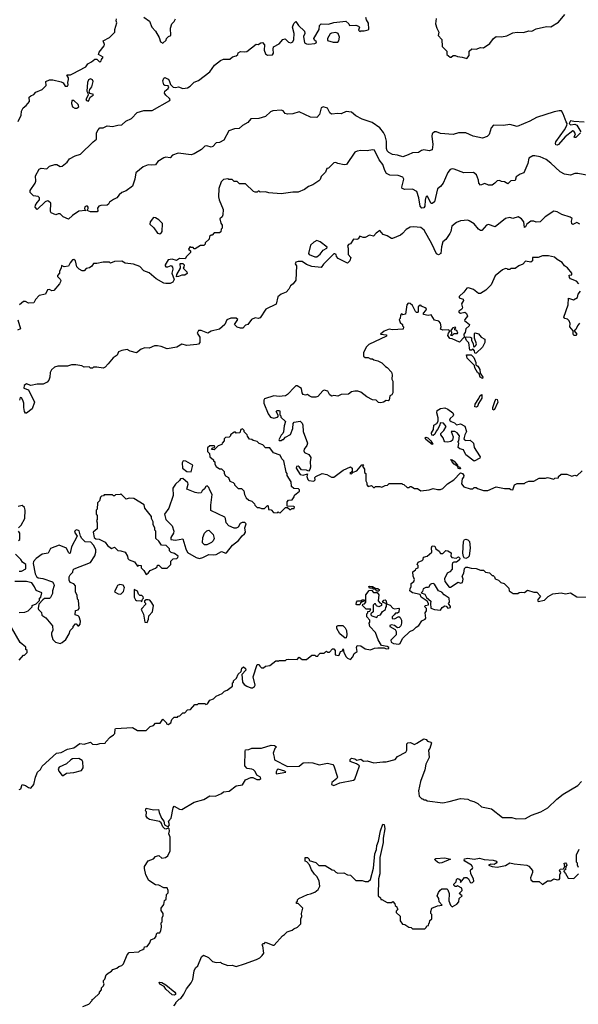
# Model space of a CAD drawing. Extents: x 1861455 to 2058065, y 200073 to 437907.
# Tile 414 of 574: x 2030950 to 2036278, y 311348 to 320746. Entities that reach past the tile are written whole.
import ezdxf

# ---------------------------------------------------------------- set-up
doc = ezdxf.new("R2010")
doc.units = 0

msp = doc.modelspace()

# ---------------------------------------------------------------- linework, layer by layer
at = {"layer": '0CON05XD'}
for points in [[(2030935, 319772.5), (2030962.5, 319835), (2030968.3, 319871.7), (2030982.5, 319905), (2031013, 319927), (2031042.5, 319965), (2031040, 320005), (2031055, 320020), (2031085, 320032.5), (2031102.5, 320055), (2031165, 320080), (2031201.7, 320118.3), (2031200, 320155), (2031235, 320172.5), (2031265, 320172.5), (2031345, 320152.5), (2031363, 320143), (2031385, 320110), (2031405, 320112.5), (2031412.5, 320125), (2031410, 320145), (2031416.7, 320175), (2031415, 320190), (2031400, 320215), (2031405, 320220), (2031435, 320220), (2031455, 320228), (2031580, 320295), (2031600, 320325), (2031635, 320342.5), (2031665, 320370), (2031685, 320370), (2031715, 320340), (2031728.3, 320351.7), (2031730, 320365), (2031747, 320387), (2031700, 320415), (2031707.5, 320435), (2031754.4, 320495), (2031757.3, 320507.3), (2031747.5, 320545), (2031807.5, 320575), (2031857.5, 320625), (2031857, 320653), (2031877.5, 320715), (2031870, 320735), (2031872.5, 320755)], [(2031845, 319028), (2031807.5, 319005), (2031796.4, 318983.6), (2031783.9, 318976.1), (2031725, 318973.6), (2031703.8, 318965), (2031692.9, 318947.1), (2031695, 318920), (2031687.3, 318912.7), (2031625, 318912), (2031593, 318923), (2031604.4, 318945), (2031603.3, 318955), (2031595.4, 318965.4), (2031583.8, 318966.2), (2031571.7, 318958.3), (2031567.1, 318945), (2031570.7, 318930.7), (2031580, 318925), (2031515, 318918.8), (2031452.5, 318877.5), (2031415, 318843.3), (2031365, 318864), (2031335, 318891.4), (2031317.5, 318892.5), (2031293.8, 318883.8), (2031250.7, 318900.7), (2031243.3, 318915), (2031246, 318995), (2031225, 319013.3), (2031213.9, 319016.1), (2031193.9, 319006.1), (2031115, 318932.5), (2031097.5, 318955), (2031100, 318975), (2031115, 319000), (2031140, 319025), (2031140, 319045), (2031125, 319057.5), (2031080, 319065), (2031050, 319095), (2031050, 319115), (2031097.5, 319185), (2031102.5, 319205), (2031100, 319255), (2031135, 319317.5), (2031155, 319327.5), (2031208, 319322), (2031235, 319347.5), (2031285, 319363.3), (2031305, 319363.3), (2031335, 319343.3), (2031355, 319347.5), (2031402.5, 319385), (2031423.9, 319416.1), (2031480, 319445), (2031528.3, 319461.7), (2031650.7, 319579.3), (2031682.5, 319605), (2031683.3, 319665), (2031697.5, 319695), (2031715, 319712.5), (2031745, 319713.3), (2031785, 319731.2), (2031835, 319726.2), (2031885, 319740), (2031925, 319743.3), (2031961.7, 319778.3), (2032015, 319803.3), (2032068.8, 319861.2), (2032135, 319878.1), (2032215, 319880), (2032380.8, 319975), (2032385.6, 319985), (2032379.2, 319995), (2032344.6, 320024.6), (2032332, 320045), (2032335.8, 320065), (2032365, 320090), (2032372, 320105), (2032365.8, 320115.8), (2032335, 320116.2), (2032323.3, 320125), (2032316.4, 320163.6), (2032325, 320187.5), (2032335, 320192.5), (2032365, 320178.8), (2032376, 320165), (2032388.6, 320128.6), (2032415, 320102.9), (2032435, 320099.4), (2032465.8, 320105.8), (2032505, 320090), (2032550, 320095), (2032575, 320110), (2032615, 320150), (2032655, 320166.7), (2032763, 320247), (2032807, 320313), (2032863.9, 320356.1), (2032895, 320367.5), (2032955, 320367.5), (2032979.3, 320390.7), (2033015, 320400), (2033030, 320415), (2033035, 320430), (2033055, 320442.5), (2033095, 320437.5), (2033115, 320442.5), (2033205, 320512.5), (2033225, 320507.5), (2033250, 320525), (2033265, 320526.7), (2033286.4, 320506.4), (2033282.5, 320455), (2033295, 320420), (2033315, 320407.1), (2033359.7, 320410.3), (2033372, 320425), (2033366.7, 320465), (2033370, 320485), (2033426.1, 320513.9), (2033460, 320555), (2033481.7, 320561.7), (2033515, 320531.2), (2033535, 320526.2), (2033555.8, 320534.2), (2033564.2, 320555), (2033568, 320615), (2033552.5, 320675), (2033565, 320710), (2033585, 320727.5), (2033610.4, 320690.5), (2033667, 320637), (2033670, 320615), (2033656.7, 320585), (2033666.1, 320526.1), (2033684.5, 320514.4), (2033705, 320510.8), (2033765, 320517.5), (2033776.7, 320525), (2033780, 320535), (2033760.7, 320550.7), (2033756.7, 320565), (2033805, 320652.5), (2033808.3, 320691.7), (2033825, 320707.5), (2033895, 320702.5), (2033945, 320720), (2034061.7, 320731.7), (2034090, 320705), (2034095, 320690), (2034155, 320692.5), (2034180, 320685), (2034190, 320675), (2034180, 320645), (2034195, 320632.5), (2034205, 320640), (2034235, 320640), (2034275, 320650), (2034280, 320655), (2034277, 320713), (2034257.5, 320745), (2034252.5, 320765)], [(2032135, 320770), (2032187.5, 320732.5), (2032210, 320675), (2032246.7, 320635), (2032280, 320575), (2032292.5, 320535), (2032315, 320520), (2032348.3, 320551.7), (2032350, 320565), (2032370, 320585), (2032390, 320595), (2032387.5, 320665), (2032400, 320705), (2032423, 320727), (2032437, 320753)], [(2034922.6, 320757.4), (2034916, 320705), (2034928, 320665), (2034946.7, 320625), (2034942.5, 320595), (2034976.4, 320556.4), (2034978.3, 320488.3), (2035023.3, 320445), (2035024.1, 320414.1), (2035055, 320387.5), (2035065, 320387.5), (2035085, 320402.5), (2035105, 320402.5), (2035125, 320393.3), (2035169.3, 320389.3), (2035215, 320376.7), (2035237.5, 320405), (2035237.5, 320445), (2035261.7, 320468.3), (2035305, 320463.8), (2035345, 320480), (2035375, 320477.5), (2035435, 320518.8), (2035470, 320565), (2035495, 320583.8), (2035545, 320580.8), (2035595, 320590), (2035655, 320621.2), (2035695, 320628), (2035755, 320624.3), (2035805, 320640.6), (2035835, 320636), (2035875, 320659.2), (2035975, 320679.2), (2036015, 320676.7), (2036089.3, 320720.7), (2036150, 320795)], [(2033940.2, 320530.2), (2033985, 320532.7), (2033994.5, 320545), (2033998.8, 320578.8), (2033987.5, 320615), (2033964, 320624), (2033925, 320617.5), (2033910.9, 320609.1), (2033887.1, 320565), (2033886.2, 320546.2), (2033940.2, 320530.2)], [(2031605, 319969.4), (2031622.8, 320007.2), (2031651.2, 320025), (2031652.5, 320032.5), (2031622.1, 320042.1), (2031613.3, 320053.3), (2031620.3, 320079.7), (2031636.7, 320105), (2031650, 320155), (2031645, 320172.5), (2031625, 320180), (2031605, 320172.5), (2031596.2, 320145), (2031590, 320065), (2031601.2, 320045), (2031601.9, 320025), (2031581.4, 319985), (2031586, 319975), (2031605, 319969.4)], [(2031475, 319901.5), (2031495, 319902.1), (2031513.1, 319915), (2031507.8, 319935), (2031465, 319974.5), (2031446.8, 319973.2), (2031442.5, 319945), (2031453.8, 319913.8), (2031475, 319901.5)], [(2036297.5, 319665), (2036255, 319622.5), (2036245, 319620), (2036240, 319625), (2036250, 319655), (2036235, 319682.5), (2036225, 319683.8), (2036153.8, 319626.2), (2036089.1, 319555), (2036075, 319548.8), (2036065, 319552.2), (2036059.1, 319565), (2036065, 319580.8), (2036146.8, 319693.2), (2036170, 319735), (2036173.3, 319755), (2036161.4, 319771.4), (2036135, 319847.5), (2036117.5, 319875), (2036097, 319877), (2036046.4, 319866.4), (2035877.7, 319812.3), (2035815, 319776.7), (2035695, 319726.7), (2035626.4, 319746.4), (2035565, 319734.3), (2035470.4, 319739.6), (2035447.5, 319715), (2035429.3, 319650.7), (2035408.3, 319631.7), (2035363.6, 319616.4), (2035275, 319634.4), (2035205, 319665.6), (2035135, 319666.9), (2035085, 319650), (2034965, 319658.8), (2034925, 319674), (2034905, 319674), (2034885, 319656.2), (2034880.6, 319635), (2034890, 319555), (2034885, 319502.5), (2034855, 319493.3), (2034805, 319502.5), (2034783.9, 319496.1), (2034755, 319476.7), (2034695, 319474.2), (2034656.2, 319455), (2034605, 319436), (2034555, 319453.3), (2034505, 319458.8), (2034469.6, 319479.5), (2034455, 319492.5), (2034447.5, 319515), (2034447.8, 319585), (2034436.1, 319636.1), (2034419.6, 319669.6), (2034385, 319712), (2034311.2, 319765), (2034215, 319797.8), (2034155, 319828.5), (2034115, 319862.2), (2034065, 319868.9), (2034015, 319847.5), (2033985, 319850), (2033925, 319842.5), (2033907, 319857), (2033885, 319902.5), (2033845, 319913.3), (2033826.4, 319903.6), (2033810.7, 319839.3), (2033785, 319813.3), (2033725, 319813.8), (2033615, 319865.6), (2033555, 319846.7), (2033505, 319842.5), (2033481.2, 319851.2), (2033464.5, 319875), (2033445, 319882), (2033363.6, 319876.4), (2033342, 319865), (2033295, 319822.9), (2033232, 319802), (2033155, 319798.9), (2033124.6, 319765.4), (2033074.1, 319735.9), (2033042.2, 319707.8), (2032997.6, 319702.4), (2032944.4, 319685.6), (2032898, 319595), (2032855, 319572.9), (2032825, 319570.8), (2032793.3, 319535), (2032775, 319530), (2032735, 319541.1), (2032715, 319537.7), (2032685, 319506), (2032615, 319465.8), (2032585, 319456), (2032462.9, 319472.9), (2032408.3, 319451.7), (2032385, 319428.6), (2032345, 319434.2), (2032325, 319428), (2032268.3, 319391.7), (2032245, 319360), (2032205, 319356), (2032175, 319361.1), (2032128.6, 319341.4), (2032057.8, 319285), (2032046.7, 319225), (2032025, 319156.2), (2031965, 319112.9), (2031925, 319097.8), (2031897.8, 319075), (2031876.2, 319045), (2031845, 319028)], [(2036335, 319769.1), (2036235, 319772.5), (2036205, 319780), (2036190, 319755), (2036205, 319742.5), (2036245, 319747.5), (2036265, 319737.5), (2036302.5, 319675)], [(2036375, 319257.5), (2036275, 319278.8), (2036245, 319276.2), (2036205, 319261.2), (2036145, 319272), (2036104.2, 319294.2), (2036017, 319377), (2035971.2, 319411.2), (2035915, 319436.2), (2035863, 319447), (2035843, 319447), (2035807, 319423), (2035796.4, 319373.6), (2035757.5, 319285), (2035725, 319272.5), (2035684.1, 319245.9), (2035675, 319210), (2035633, 319207), (2035605, 319180), (2035575, 319197.5), (2035545, 319200), (2035525, 319210), (2035505, 319207.5), (2035482.5, 319185), (2035455, 319166.7), (2035423, 319167), (2035385, 319181.2), (2035345, 319167.5), (2035330, 319185), (2035326.7, 319215), (2035307.5, 319265), (2035277, 319287), (2035185, 319283.3), (2035095, 319320), (2035075, 319323.3), (2035055, 319316.7), (2035032.3, 319287.7), (2034988.8, 319185), (2034965, 319152.5), (2034935, 319130), (2034905, 319007.5), (2034885, 318990), (2034875, 318990), (2034835, 319063.3), (2034825, 319052.5), (2034817.9, 319022.1), (2034815.4, 318964.6), (2034805, 318949.4), (2034785, 318946.5), (2034770.4, 318965), (2034756.7, 319045), (2034736.8, 319106.8), (2034695, 319128.8), (2034625, 319124), (2034597.5, 319135), (2034593.6, 319146.4), (2034613.3, 319225), (2034605, 319242.5), (2034558.3, 319258.3), (2034481.3, 319261.3), (2034448.2, 319278.2), (2034432.2, 319305), (2034413.4, 319363.4), (2034378.8, 319408.8), (2034335, 319500), (2034315, 319503.3), (2034265, 319492.5), (2034205, 319497.5), (2034168.3, 319491.7), (2034145, 319480), (2034067, 319363), (2034045, 319360), (2033985, 319372.5), (2033965, 319382.5), (2033945, 319380), (2033895, 319330), (2033880, 319325), (2033868.3, 319291.7), (2033825, 319250), (2033815, 319220), (2033803, 319207), (2033745, 319170), (2033705, 319152.5), (2033667.5, 319125), (2033605, 319100), (2033555, 319098.8), (2033445, 319082.5), (2033325, 319092.5), (2033295, 319102.5), (2033245, 319100), (2033235, 319110), (2033225, 319110), (2033215, 319100), (2033195, 319100), (2033180, 319105), (2033105, 319180), (2033045, 319180), (2033025, 319200), (2032995, 319200), (2032975, 319220), (2032945, 319220), (2032935, 319227.5), (2032895, 319220), (2032871.7, 319198.3), (2032850, 319135), (2032847.5, 319055), (2032852.5, 319025), (2032890, 318935), (2032887, 318883), (2032880, 318865), (2032860, 318845), (2032867.5, 318805), (2032880, 318785), (2032880, 318755), (2032870, 318745), (2032868.3, 318721.7), (2032855, 318710), (2032805, 318710), (2032785, 318690), (2032775, 318690), (2032760, 318675), (2032758.3, 318651.7), (2032720, 318615), (2032718.3, 318601.7), (2032705, 318590), (2032675, 318590), (2032625, 318560), (2032615, 318560), (2032605, 318570), (2032585, 318570), (2032575, 318580), (2032560, 318555), (2032578.3, 318538.3), (2032580, 318525), (2032540, 318485), (2032527, 318463), (2032473.6, 318466.4), (2032445, 318447.5), (2032405, 318461.4), (2032365.6, 318454.4), (2032336, 318405), (2032336.2, 318395), (2032345, 318386.2), (2032364.3, 318385.7), (2032395, 318398.6), (2032408.6, 318385), (2032410.8, 318365), (2032401.2, 318325), (2032422.5, 318265), (2032409.3, 318240.7), (2032385, 318227.5), (2032345, 318227.5), (2032325, 318232.5), (2032253, 318273), (2032185, 318330), (2032135, 318350), (2032095, 318390), (2032035, 318412.5), (2031955, 318422.5), (2031925, 318442.5), (2031855, 318437.5), (2031815, 318422.5), (2031805, 318430), (2031745, 318432.5), (2031685, 318420), (2031655, 318420), (2031636.4, 318393.6), (2031615, 318377.5), (2031585, 318372.5), (2031565, 318350), (2031545, 318350), (2031517.5, 318365), (2031496.4, 318386.4), (2031483.3, 318445), (2031465, 318456.7), (2031455, 318453.3), (2031430, 318425), (2031415, 318392.5), (2031375, 318387.5), (2031350, 318400), (2031347, 318373), (2031330, 318345), (2031330, 318325), (2031310, 318305), (2031310, 318295), (2031335, 318270), (2031342.5, 318255), (2031340, 318245), (2031330, 318225), (2031275, 318160), (2031255, 318157.5), (2031235, 318170), (2031213.9, 318166.1), (2031195, 318127.5), (2031135, 318112.5), (2031100, 318075), (2031085, 318042.5), (2031035, 318040), (2031005, 318057.5), (2030985, 318057.5), (2030947, 318023)], [(2036292.5, 318795), (2036265, 318808.8), (2036225, 318792.5), (2036217, 318797), (2036214.1, 318824.1), (2036219.2, 318849.2), (2036201.7, 318861.7), (2036120, 318885), (2036075, 318912.5), (2036045, 318917.5), (2035962.5, 318865), (2035915, 318817.5), (2035875, 318812.5), (2035855, 318822.5), (2035825, 318822.5), (2035785.8, 318794.2), (2035775, 318770), (2035765, 318762.5), (2035757.3, 318817.3), (2035736.1, 318846.1), (2035705, 318862.5), (2035655, 318847.5), (2035625, 318857.5), (2035585, 318847.5), (2035485, 318767.5), (2035421.7, 318791.7), (2035403.9, 318786.1), (2035357.5, 318735), (2035345, 318732.5), (2035325, 318747.5), (2035285, 318797.5), (2035237, 318827), (2035225, 318832.5), (2035153, 318827), (2035115, 318810), (2035072.5, 318775), (2035062.5, 318725), (2035052.5, 318705), (2035015, 318647.5), (2034986.1, 318623.9), (2034972, 318578), (2034966.9, 318515), (2034945, 318500), (2034925, 318512.5), (2034882, 318605), (2034807, 318737), (2034775, 318763.3), (2034705, 318770), (2034675, 318766.7), (2034635, 318742.5), (2034602.5, 318705), (2034580.7, 318689.3), (2034505, 318657.5), (2034495, 318657.5), (2034455, 318682.5), (2034416.4, 318696.4), (2034385, 318732.5), (2034350.7, 318709.3), (2034325, 318680), (2034285, 318690), (2034245, 318666.7), (2034225, 318667.5), (2034195, 318680), (2034177.5, 318655), (2034165, 318647.5), (2034135, 318650), (2034105, 318607.5), (2034085, 318600), (2034076.7, 318585), (2034082.5, 318565), (2034082.5, 318505), (2034107.5, 318475), (2034100, 318445), (2034075, 318422.5), (2033987.5, 318465), (2033972.5, 318485), (2033970, 318505), (2033955, 318512.5), (2033945, 318510), (2033848.3, 318411.7), (2033825, 318380), (2033735, 318388.8), (2033685, 318410), (2033645, 318437.5), (2033605, 318436.7), (2033585, 318430), (2033577.5, 318415), (2033590, 318395), (2033585, 318260), (2033557.5, 318225), (2033533.6, 318206.4), (2033516.1, 318173.9), (2033490, 318145), (2033443, 318127), (2033410.7, 318099.3), (2033395, 318030), (2033297, 317983), (2033245, 317900), (2033225, 317892.5), (2033195, 317900), (2033160, 317885), (2033125, 317837.5), (2033105, 317830), (2033077, 317803), (2033055, 317802.5), (2033025, 317812.5), (2033000, 317835), (2033030, 317885), (2033015, 317897.5), (2032965, 317896.2), (2032925, 317880), (2032907.5, 317835), (2032855, 317793.3), (2032775, 317773.3), (2032745, 317753.3), (2032680.4, 317780.5), (2032655, 317780.8), (2032641.9, 317755), (2032666.7, 317715), (2032666.7, 317665), (2032655, 317650), (2032640, 317645), (2032545, 317636.7), (2032495, 317647.5), (2032448.8, 317621.2), (2032355, 317603.3), (2032300, 317625), (2032265, 317633.8), (2032235, 317633.8), (2032185, 317610), (2032145, 317612.5), (2032108.3, 317601.7), (2032065, 317567.5), (2032005, 317582.5), (2031975, 317597.5), (2031923, 317587), (2031893.6, 317576.4), (2031880, 317545), (2031840.7, 317519.3), (2031795, 317460), (2031765, 317430), (2031745, 317420), (2031685, 317430), (2031655, 317430), (2031645, 317420), (2031625, 317420), (2031611.7, 317431.7), (2031565, 317430), (2031541.7, 317441.7), (2031485, 317452.5), (2031445, 317452.5), (2031405, 317440), (2031315, 317440), (2031281.7, 317428.3), (2031252.5, 317405), (2031240.7, 317379.3), (2031238.8, 317335), (2031226.7, 317305), (2031212.5, 317285), (2031174, 317266), (2031115.6, 317265.6), (2031055, 317253.3), (2031015, 317271.1), (2030994, 317255), (2030990, 317230), (2031035, 317213.3), (2031091.8, 317095), (2031068.1, 317031.9), (2031015, 316990.8), (2031005, 316991.2), (2030995.8, 317005), (2030988, 317045), (2030988.8, 317085), (2030978.8, 317115), (2030966.4, 317136.4), (2030955, 317140), (2030947, 317113)], [(2032285, 318700.6), (2032304, 318715), (2032307.5, 318725), (2032311.7, 318801.7), (2032276.7, 318835), (2032245, 318853.3), (2032225, 318856.7), (2032194, 318815), (2032190, 318795), (2032228.5, 318758.5), (2032265, 318707.1), (2032285, 318700.6)], [(2033765, 318481.2), (2033785, 318483.3), (2033815, 318507.5), (2033845, 318547.5), (2033880, 318565), (2033882.5, 318575), (2033815, 318626), (2033785, 318637.5), (2033755, 318623.1), (2033724, 318595), (2033703.3, 318515), (2033710, 318505), (2033765, 318481.2)], [(2036282.5, 318225), (2036259.3, 318249.3), (2036205, 318272.5), (2036193.9, 318283.9), (2036191.7, 318308.3), (2036215, 318310), (2036217.5, 318325), (2036175.9, 318375.9), (2036147, 318397), (2036125, 318427.5), (2036075, 318456.7), (2036049.6, 318479.5), (2035995, 318491.2), (2035935, 318491.2), (2035895, 318477.5), (2035845, 318477.5), (2035840, 318475), (2035840, 318445), (2035825, 318430), (2035775, 318440), (2035748.3, 318411.7), (2035710, 318395), (2035675, 318370), (2035635, 318370), (2035625, 318360), (2035605, 318360), (2035598.3, 318368.3), (2035585, 318370), (2035555, 318357.5), (2035485, 318300), (2035447.5, 318215), (2035396.1, 318163.9), (2035345, 318133.3), (2035325, 318132.5), (2035279.6, 318169.5), (2035230, 318185), (2035215, 318182.5), (2035187.5, 318145), (2035142.5, 318105), (2035141.7, 318091.7), (2035178.3, 318078.3), (2035182.5, 318065), (2035162.5, 318035), (2035172.5, 317995), (2035166.4, 317983.6), (2035137.5, 317965), (2035137.5, 317955), (2035155, 317943.3), (2035195, 317953.3), (2035211.7, 317941.7), (2035220, 317915), (2035194.2, 317885.8), (2035193.3, 317875), (2035240, 317835), (2035237.5, 317825), (2035204.2, 317795.8), (2035198.3, 317761.7), (2035187.5, 317745), (2035190, 317715), (2035145, 317667.5), (2035075, 317700), (2035051.7, 317701.7), (2035032.5, 317732.5), (2035040, 317755), (2035050, 317765), (2035048.3, 317778.3), (2035036.4, 317786.4), (2034986.4, 317783.6), (2034963.3, 317793.3), (2034970, 317815), (2034965, 317850), (2034947, 317867), (2034907, 317877), (2034875, 317930), (2034845, 317923.3), (2034801.7, 317931.7), (2034800, 317945), (2034825, 317970), (2034830, 317985), (2034817, 317997)], [(2032445, 318290), (2032447.5, 318315), (2032482.5, 318375), (2032481.7, 318418.3), (2032505, 318420), (2032520, 318405), (2032517, 318383), (2032510, 318375), (2032545, 318340), (2032547, 318323), (2032525, 318307.5), (2032495, 318306.7), (2032465, 318293.3), (2032445, 318290)], [(2036289.6, 317850.5), (2036268.8, 317825), (2036255, 317787.5), (2036240, 317775), (2036262.5, 317745), (2036255, 317732.5), (2036235, 317730), (2036227.5, 317745), (2036230, 317775), (2036197.5, 317815), (2036200, 317845), (2036190.7, 317870.7), (2036176.1, 317886.1), (2036150, 317895), (2036140, 317905), (2036182.5, 318025), (2036183, 318087), (2036233, 318073), (2036270, 318095), (2036277.5, 318125), (2036297.5, 318155)], [(2034817, 317997), (2034781.7, 318011.7), (2034775, 318020), (2034761.7, 318018.3), (2034750, 318005), (2034750, 317955), (2034745, 317950), (2034735, 317952.5), (2034725, 317960), (2034696.4, 318016.4), (2034675, 318037.5), (2034655, 318040), (2034642.5, 318025), (2034630, 317935), (2034605, 317930), (2034591.7, 317938.3), (2034583, 317927), (2034580, 317895), (2034570, 317885), (2034580, 317855), (2034600, 317835), (2034600, 317825), (2034610, 317815), (2034608.3, 317791.7), (2034505, 317786.7), (2034475, 317792.5), (2034425, 317772.5), (2034390, 317745), (2034447, 317737), (2034450, 317725), (2034280, 317645), (2034255, 317620), (2034230, 317565), (2034230, 317535), (2034245, 317520), (2034275, 317520), (2034295, 317510), (2034315, 317510), (2034328.3, 317498.3), (2034365, 317490), (2034405, 317470), (2034440, 317435), (2034456.4, 317426.4), (2034495, 317380), (2034502.5, 317355), (2034500, 317315), (2034510, 317295), (2034507.5, 317185), (2034500, 317165), (2034480, 317155), (2034472.5, 317115), (2034465, 317107.5), (2034445, 317110), (2034420, 317095), (2034395, 317090), (2034373.6, 317093.6), (2034350, 317115), (2034315, 317117.5), (2034260, 317145), (2034205, 317190), (2034175, 317200), (2034145, 317200), (2034115, 317192.5), (2034085, 317172.5), (2034015, 317167.5), (2033985, 317152.5), (2033945, 317157.5), (2033925, 317152.5), (2033905, 317170), (2033890, 317200), (2033855, 317211.2), (2033840, 317205), (2033795, 317150), (2033775, 317142.5), (2033735, 317143.8), (2033710, 317155), (2033695, 317170), (2033675, 317162.5), (2033655, 317167.5), (2033643.3, 317185), (2033637.5, 317225), (2033595, 317252.5), (2033585, 317252.5), (2033570.4, 317239.5), (2033505, 317167.5), (2033485, 317156.7), (2033453.6, 317153.6), (2033425, 317150), (2033375, 317156.7), (2033285, 317127.5), (2033277.5, 317115), (2033280, 317085), (2033318.8, 316985), (2033340.7, 316950.7), (2033375, 316942.5), (2033408.3, 316951.7), (2033420, 316965), (2033397.5, 317005), (2033405, 317016.7), (2033427, 317017), (2033432.5, 317005), (2033430, 316975), (2033440, 316965), (2033441.7, 316951.7), (2033485, 316910), (2033471.7, 316868.3), (2033467, 316813), (2033460, 316795), (2033445, 316780), (2033422.5, 316735), (2033425, 316730), (2033445, 316730), (2033455, 316740), (2033465, 316740), (2033485, 316760), (2033533, 316787), (2033556.2, 316845), (2033557, 316893), (2033566.4, 316903.6), (2033625, 316913.3), (2033644.2, 316894.2), (2033650.8, 316875), (2033654.5, 316814.4), (2033693.8, 316705), (2033688.3, 316681.7), (2033662.3, 316647.7), (2033660.7, 316630.7), (2033667.5, 316615), (2033707, 316597), (2033725.8, 316565.8), (2033719.2, 316525), (2033724.2, 316475), (2033717.9, 316452.1), (2033705, 316436.7), (2033685, 316447.1), (2033638.3, 316448.3), (2033617, 316477), (2033605, 316483.3), (2033590, 316480), (2033586.2, 316465), (2033625.5, 316405.5), (2033655, 316399.2), (2033695, 316410), (2033690, 316385), (2033696.9, 316356.9), (2033708.8, 316348.8), (2033755, 316340), (2033767, 316353), (2033766.2, 316375), (2033773.8, 316385), (2033835, 316415.7), (2033880, 316405), (2033925, 316378.8), (2033945, 316380), (2034035, 316445.8), (2034105, 316477.5), (2034120, 316465), (2034120, 316435), (2034100, 316415), (2034115, 316410), (2034131.7, 316428.3), (2034165, 316440), (2034211.7, 316498.3), (2034225, 316500), (2034230, 316495), (2034220, 316485), (2034240, 316455), (2034240, 316425), (2034250, 316415), (2034250, 316345), (2034260, 316325), (2034260, 316305), (2034275, 316290), (2034305, 316300), (2034325, 316280), (2034335, 316280), (2034345, 316290), (2034385, 316290), (2034405, 316282.5), (2034435, 316300), (2034457, 316303), (2034475, 316320), (2034595, 316320), (2034601.7, 316311.7), (2034615, 316310), (2034645, 316280), (2034665, 316280), (2034675, 316290), (2034685, 316290), (2034715, 316270), (2034745, 316270), (2034775, 316250), (2034855, 316260), (2034895, 316272.5), (2034935, 316262.5), (2034965, 316262.5), (2034985, 316270), (2035030, 316315), (2035090, 316355), (2035155, 316420), (2035175, 316413.3), (2035185.8, 316395.8), (2035182, 316378), (2035170, 316365), (2035163.3, 316315), (2035185, 316287.5), (2035245, 316267.5), (2035271.7, 316268.3), (2035285, 316280), (2035305, 316280), (2035315, 316270), (2035373, 316253), (2035415, 316252.5)], [(2030931.7, 317881.7), (2030957.5, 317795), (2030927.5, 317782.5)], [(2035075, 317730), (2035095, 317750), (2035125, 317750), (2035127.5, 317755), (2035118.3, 317778.3), (2035100, 317785), (2035101.7, 317798.3), (2035110, 317805), (2035105, 317810), (2035080, 317805), (2035060, 317775), (2035070, 317765), (2035070, 317745), (2035060, 317735), (2035075, 317730)], [(2035295, 317560), (2035290, 317565), (2035287.5, 317585), (2035275, 317600), (2035259.2, 317590.8), (2035242.7, 317592.7), (2035232.3, 317662.3), (2035212.9, 317682.9), (2035200, 317715), (2035215, 317720), (2035246.2, 317716.2), (2035258.3, 317708.3), (2035260, 317685), (2035276.2, 317656.2), (2035278.3, 317628.3), (2035285, 317620), (2035300, 317635), (2035306.7, 317653.3), (2035287.5, 317705), (2035288.3, 317751.7), (2035295, 317757.5), (2035326.1, 317746.1), (2035352.5, 317715), (2035387.5, 317695), (2035386.7, 317665), (2035365, 317620), (2035305, 317562.5), (2035295, 317560)], [(2035365, 317322.5), (2035342.5, 317335), (2035332.5, 317365), (2035315, 317377.5), (2035292.3, 317422.3), (2035287.5, 317445), (2035217.5, 317515), (2035211.7, 317548.3), (2035256, 317546), (2035280.7, 317520.7), (2035302, 317475), (2035302, 317452), (2035318.5, 317438.5), (2035337.5, 317407.5), (2035343.3, 317373.3), (2035368.8, 317335), (2035365, 317322.5)], [(2035305, 317046.7), (2035290, 317050), (2035293.3, 317075), (2035330.7, 317129.3), (2035342.7, 317157.3), (2035358.3, 317168.3), (2035358, 317135), (2035326, 317084), (2035315, 317053.3), (2035305, 317046.7)], [(2035475, 317020), (2035463.3, 317025), (2035463.3, 317045), (2035485, 317112.5), (2035495, 317123.3), (2035505, 317121.2), (2035510.8, 317095), (2035475, 317020)], [(2035285, 316533.3), (2035205, 316593.3), (2035181.7, 316641.7), (2035148.3, 316648.3), (2035133, 316663), (2035137.5, 316705), (2035130, 316715), (2035137.5, 316725), (2035143.3, 316775), (2035124.1, 316804.1), (2035100, 316815), (2035065, 316816.7), (2035086, 316765), (2035078.3, 316731.7), (2035061.7, 316718.3), (2035035, 316713.8), (2035005, 316717.5), (2034997.5, 316725), (2034990, 316755), (2034967.5, 316785), (2034967.5, 316795), (2034996.2, 316825), (2035016.4, 316863.6), (2034993.6, 316893.6), (2034961.7, 316898.3), (2034957.5, 316875), (2034936.1, 316833.9), (2034921.2, 316818.8), (2034910.7, 316789.3), (2034895, 316776.7), (2034881.7, 316781.7), (2034877, 316803), (2034897, 316833), (2034900, 316875), (2034928.3, 316891.7), (2034940, 316915), (2034942.5, 316945), (2034927.5, 316995), (2034932.5, 317015), (2034965, 317033.3), (2035005, 317040), (2035035, 317028.8), (2035082.5, 316995), (2035088.8, 316975), (2035085.9, 316964.1), (2035055, 316940), (2035050, 316925), (2035065, 316910), (2035098.3, 316898.3), (2035115, 316880), (2035153, 316887), (2035195, 316867.5), (2035212.5, 316815), (2035196.2, 316785), (2035187.5, 316745), (2035192.5, 316735), (2035205, 316730), (2035245, 316732.5), (2035277.5, 316705), (2035284.1, 316664.1), (2035334.1, 316584.1), (2035343.3, 316575), (2035339.6, 316560.5), (2035285, 316533.3)], [(2033435, 316040), (2033485, 316090), (2033505, 316090), (2033525, 316070), (2033535, 316070), (2033545, 316080), (2033568.3, 316081.7), (2033570, 316095), (2033565, 316100), (2033501.7, 316101.7), (2033500, 316145), (2033515, 316160), (2033548.3, 316161.7), (2033568.3, 316191.7), (2033571.7, 316208.3), (2033620, 316245), (2033618.3, 316258.3), (2033608.3, 316268.3), (2033565, 316270), (2033541.7, 316291.7), (2033540, 316335), (2033500, 316395), (2033500, 316415), (2033491.7, 316428.3), (2033470, 316535), (2033450, 316555), (2033435, 316590), (2033371.7, 316611.7), (2033335, 316660), (2033295, 316660), (2033268.3, 316688.3), (2033235, 316700), (2033215, 316720), (2033178.3, 316728.3), (2033165, 316740), (2033141.7, 316741.7), (2033121.7, 316771.7), (2033120, 316785), (2033091.7, 316811.7), (2033090, 316825), (2033075, 316840), (2033060, 316835), (2033048.3, 316801.7), (2033015, 316800), (2033008.3, 316808.3), (2032995, 316810), (2032960, 316785), (2032960, 316775), (2032948.3, 316761.7), (2032911.7, 316758.3), (2032900, 316745), (2032900, 316725), (2032880, 316705), (2032878.3, 316691.7), (2032841.7, 316678.3), (2032805, 316640), (2032780, 316645), (2032791.7, 316658.3), (2032808.3, 316661.7), (2032810, 316675), (2032805, 316680), (2032765, 316680), (2032741.7, 316658.3), (2032740, 316625), (2032760, 316605), (2032763, 316573), (2032800, 316545), (2032800, 316535), (2032810, 316525), (2032810, 316505), (2032825, 316480), (2032855, 316460), (2032875, 316460), (2032900, 316435), (2032900, 316415), (2032913.6, 316393.6), (2032940, 316375), (2032955, 316340), (2032985, 316330), (2033000, 316315), (2033000, 316305), (2033035, 316270), (2033065, 316270), (2033088.3, 316248.3), (2033093, 316213), (2033110.7, 316180.7), (2033135, 316160), (2033165, 316150), (2033190, 316125), (2033191.7, 316111.7), (2033215, 316090), (2033235, 316090), (2033255, 316080), (2033285, 316080), (2033315, 316110), (2033320, 316105), (2033321.7, 316071.7), (2033348.3, 316068.3), (2033371.7, 316041.7), (2033405, 316040), (2033415, 316050), (2033421.7, 316041.7), (2033435, 316040)], [(2034885, 316692.5), (2034825, 316740), (2034817.5, 316755), (2034825, 316760), (2034842.5, 316755), (2034872.5, 316725), (2034890, 316695), (2034885, 316692.5)], [(2032585, 316430), (2032602.5, 316495), (2032535, 316532.5), (2032510, 316535), (2032500, 316515), (2032502.5, 316465), (2032543, 316433), (2032585, 316430)], [(2035145, 316457.5), (2035133.6, 316463.6), (2035130, 316480), (2035094.1, 316504.1), (2035074.2, 316524.2), (2035063, 316547), (2035075, 316546.2), (2035095, 316531.2), (2035126.2, 316495), (2035130, 316480), (2035147.5, 316475), (2035155, 316460), (2035145, 316457.5)], [(2035415, 316252.5), (2035495, 316286.7), (2035575, 316272.5), (2035621.7, 316271.7), (2035635, 316262.5), (2035655, 316260), (2035670, 316305), (2035695, 316320), (2035765, 316320), (2035775, 316330), (2035805, 316340), (2035855, 316340), (2035905, 316370), (2035965, 316370), (2035985, 316377.5), (2036045, 316360), (2036055, 316370), (2036088.3, 316371.7), (2036090, 316385), (2036115, 316406.7), (2036168.3, 316408.3), (2036215, 316390), (2036245, 316397.5), (2036265, 316392.5), (2036315, 316440)], [(2032665, 315604.2), (2032697.9, 315612.1), (2032755, 315640), (2032795, 315636.7), (2032825, 315641.2), (2032875, 315671.4), (2032915, 315653.8), (2032923.6, 315656.4), (2032980.3, 315729.7), (2033036.7, 315775), (2033070.7, 315819.3), (2033095, 315840), (2033102.5, 315855), (2033097.5, 315895), (2033110, 315935), (2033097, 315947), (2033073, 315947), (2033053.6, 315936.4), (2033035, 315902.5), (2033015, 315892.5), (2032995, 315893.3), (2032945, 315913.8), (2032920.8, 315945), (2032914, 315985), (2032905, 315996.7), (2032771.7, 316061.7), (2032771.7, 316111.7), (2032786.7, 316215), (2032762.5, 316255), (2032755, 316280), (2032738.3, 316298.3), (2032725, 316290), (2032713, 316267), (2032690.7, 316249.3), (2032680, 316230), (2032655, 316226.7), (2032625, 316233.8), (2032543.8, 316263.8), (2032556.1, 316313.9), (2032553.3, 316325), (2032505, 316366.7), (2032482.5, 316365), (2032473, 316347), (2032435, 316312.5), (2032410, 316275), (2032412.5, 316205), (2032374, 316085), (2032332.5, 316025), (2032343.3, 315975), (2032403.3, 315915), (2032421.2, 315865), (2032416.1, 315843.9), (2032390, 315805), (2032390, 315785), (2032435, 315776.7), (2032505, 315790), (2032533.3, 315695), (2032552, 315662), (2032634.3, 315614.3), (2032665, 315604.2)], [(2032155, 315450), (2032176.7, 315463.3), (2032195, 315490), (2032245, 315510), (2032260, 315525), (2032265, 315540), (2032278.3, 315538.3), (2032305, 315510), (2032355, 315510), (2032390, 315545), (2032391.7, 315578.3), (2032415, 315600), (2032448.3, 315601.7), (2032458.3, 315611.7), (2032460, 315625), (2032425, 315650), (2032395, 315660), (2032380, 315675), (2032380, 315695), (2032348.3, 315728.3), (2032301.7, 315731.7), (2032278.3, 315768.3), (2032250, 315795), (2032250, 315865), (2032240, 315875), (2032240, 315895), (2032223, 315923), (2032221.7, 315951.7), (2032207.5, 315985), (2032207.5, 316005), (2032143, 316083), (2032136.4, 316116.4), (2032037, 316177), (2031995, 316180), (2031965, 316170), (2031915, 316220), (2031907.5, 316212.5), (2031865, 316210), (2031855, 316200), (2031845, 316200), (2031835, 316210), (2031755, 316210), (2031748.3, 316201.7), (2031731.7, 316198.3), (2031721.7, 316188.3), (2031710, 316155), (2031692.5, 316135), (2031690, 316075), (2031680, 316065), (2031680, 316025), (2031690, 316015), (2031690, 315975), (2031682.5, 315965), (2031690, 315945), (2031690, 315885), (2031650, 315855), (2031660, 315805), (2031675, 315790), (2031707, 315787), (2031765, 315760), (2031787, 315727), (2031825, 315700), (2031855, 315710), (2031885, 315680), (2031915, 315677.5), (2031955, 315662.5), (2031977.5, 315625), (2031981.7, 315601.7), (2031995, 315590), (2032045, 315570), (2032075, 315530), (2032085, 315540), (2032110, 315535), (2032110, 315515), (2032135, 315490), (2032155, 315450)], [(2030940, 315895), (2030965, 315920), (2031000, 315985), (2031002.5, 316065), (2030995, 316090), (2030975, 316110), (2030935, 316100)], [(2030940, 315775), (2030950, 315785), (2030950, 315845), (2030940, 315865)], [(2031335, 314792.5), (2031355, 314800), (2031389.3, 314830.7), (2031422.5, 314885), (2031430, 314915), (2031460, 314945), (2031460, 314955), (2031481.7, 314978.3), (2031488.3, 314978.3), (2031505, 314960), (2031515, 314960), (2031527.5, 314975), (2031530, 315005), (2031517, 315047), (2031507, 315057), (2031480, 315065), (2031481.7, 315108.3), (2031507, 315113), (2031517.5, 315125), (2031510, 315205), (2031500, 315215), (2031499.3, 315249.3), (2031482.5, 315285), (2031481.7, 315341.7), (2031465, 315360), (2031432.5, 315375), (2031422.5, 315395), (2031423, 315427), (2031431.7, 315448.3), (2031458.3, 315471.7), (2031460, 315495), (2031470, 315505), (2031623.9, 315566.1), (2031665, 315627.5), (2031676.2, 315665), (2031675, 315690), (2031655, 315730), (2031628.3, 315758.3), (2031575, 315762.5), (2031543.6, 315793.6), (2031530, 315815), (2031516.4, 315866.4), (2031495, 315877.5), (2031478.3, 315871.7), (2031472.5, 315855), (2031497.5, 315815), (2031444.1, 315715.9), (2031430, 315655), (2031425, 315650), (2031415, 315660), (2031395, 315702.5), (2031325, 315730), (2031245, 315697.5), (2031220, 315655), (2031165, 315643.3), (2031108.3, 315601.7), (2031082.5, 315575), (2031077.5, 315555), (2031097, 315457), (2031110.7, 315430.7), (2031125, 315420), (2031171.7, 315411.7), (2031261.7, 315381.7), (2031277, 315357), (2031280, 315345), (2031262.5, 315295), (2031261.7, 315268.3), (2031245, 315230), (2031235, 315222.5), (2031185, 315220), (2031171.7, 315208.3), (2031131.7, 315168.3), (2031127.5, 315125), (2031130, 315115), (2031158.3, 315088.3), (2031161.7, 315061.7), (2031198.3, 315038.3), (2031261.7, 314961.7), (2031267.5, 314915), (2031252.5, 314895), (2031252.5, 314875), (2031265, 314830), (2031290, 314805), (2031335, 314792.5)], [(2032735, 315733.8), (2032712.5, 315735), (2032694.1, 315754.1), (2032696, 315805), (2032713.3, 315845), (2032735, 315866.7), (2032755, 315872.5), (2032795, 315832.5), (2032803.8, 315795), (2032795, 315773.3), (2032778.8, 315755), (2032735, 315733.8)], [(2035205, 315603.8), (2035190, 315610), (2035182.3, 315622.3), (2035177.5, 315655), (2035183.1, 315765), (2035192.5, 315785), (2035205, 315787.8), (2035225, 315781.4), (2035240.8, 315765), (2035245.6, 315705), (2035238, 315625), (2035225, 315611.2), (2035205, 315603.8)], [(2030945, 313400), (2030960, 313405), (2030975, 313447.5), (2031005, 313437.5), (2031035, 313416.7), (2031055, 313412.5), (2031083.6, 313446.4), (2031100, 313515), (2031120, 313565), (2031149.3, 313590.7), (2031165, 313620), (2031300, 313745), (2031347, 313753), (2031405, 313782.5), (2031465, 313797.5), (2031525, 313837.5), (2031565, 313832.5), (2031625, 313850), (2031645, 313830), (2031685, 313827.5), (2031715, 313837.5), (2031765, 313840), (2031770, 313855), (2031811.7, 313898.3), (2031845, 313920), (2031857, 313933), (2031860, 313975), (2031865, 313980), (2032025, 313990), (2032075, 313962.5), (2032155, 313960), (2032195, 314000), (2032225, 314010), (2032245, 314030), (2032288.3, 314031.7), (2032315, 314070), (2032350, 314035), (2032350, 314025), (2032365, 314020), (2032390, 314035), (2032400, 314065), (2032421.7, 314088.3), (2032455, 314090), (2032461.7, 314098.3), (2032478.3, 314101.7), (2032505, 314130), (2032525, 314130), (2032551.7, 314158.3), (2032578.3, 314161.7), (2032621.7, 314208.3), (2032645, 314210), (2032655, 314220), (2032715, 314220), (2032725, 314210), (2032740, 314215), (2032765, 314250), (2032800, 314265), (2032825, 314290), (2032880, 314315), (2032903, 314337), (2032930, 314345), (2032980, 314385), (2032980, 314415), (2032988.3, 314421.7), (2032990, 314435), (2033018.3, 314461.7), (2033035, 314500), (2033062.5, 314525), (2033067.5, 314555), (2033085, 314570), (2033103, 314553), (2033107, 314537), (2033067.5, 314495), (2033074.1, 314424.1), (2033090.5, 314400.5), (2033115, 314384), (2033155, 314367.5), (2033171.7, 314368.3), (2033188.3, 314381.7), (2033194.3, 314395), (2033177.5, 314475), (2033215, 314590), (2033235, 314590), (2033240, 314575), (2033255, 314560), (2033275, 314560), (2033293, 314577), (2033337, 314583), (2033393, 314627), (2033407.5, 314627.5), (2033415, 314620), (2033425, 314630), (2033485, 314630), (2033495, 314640), (2033515, 314642.5), (2033595, 314640), (2033615, 314660), (2033645, 314640), (2033685, 314640), (2033735, 314680), (2033765, 314680), (2033775, 314670), (2033795, 314670), (2033800, 314685), (2033815, 314700), (2033855, 314700), (2033868.3, 314711.7), (2033875, 314720), (2033885, 314710), (2033905, 314710), (2033935, 314740), (2033945, 314740), (2033960, 314725), (2033960, 314685), (2033991.7, 314678.3), (2033998.3, 314681.7), (2034010, 314715), (2034028.3, 314721.7), (2034035, 314740), (2034040, 314705), (2034062.5, 314665), (2034075, 314652.5), (2034105, 314640), (2034127.5, 314665), (2034140, 314695), (2034170, 314715), (2034161.2, 314755), (2034168.3, 314771.7), (2034205, 314770), (2034245, 314740), (2034295, 314732.5), (2034333.6, 314746.4), (2034365, 314750), (2034425, 314750), (2034445, 314740), (2034470, 314745), (2034470, 314755), (2034455, 314762.5), (2034401.7, 314771.7), (2034367.9, 314827.9), (2034345, 314896.7), (2034290, 314955), (2034282.5, 314985), (2034290, 314995), (2034290, 315015), (2034260, 315045), (2034260, 315075), (2034270, 315085), (2034271.7, 315098.3), (2034288.3, 315101.7), (2034298.3, 315118.3), (2034255, 315120), (2034220, 315155), (2034221.7, 315168.3), (2034238.3, 315171.7), (2034250, 315185), (2034250, 315255), (2034281.7, 315298.3), (2034305, 315300), (2034325, 315280), (2034358.3, 315278.3), (2034376.7, 315255), (2034368.3, 315198.3), (2034385, 315180), (2034400, 315175), (2034400, 315155), (2034375, 315142.5), (2034351.7, 315151.7), (2034345, 315170), (2034335, 315170), (2034321.7, 315158.3), (2034320, 315095), (2034300, 315075), (2034300, 315065), (2034310, 315055), (2034355, 315040), (2034365, 315060), (2034390, 315065), (2034411.7, 315098.3), (2034440, 315115), (2034443, 315137), (2034450, 315145), (2034450, 315170), (2034410, 315185), (2034422.5, 315205), (2034435, 315207.5), (2034445, 315200), (2034450, 315170), (2034485, 315157.5), (2034509.3, 315129.3), (2034525, 315122.5), (2034565, 315130), (2034570, 315125), (2034565, 315090), (2034555, 315080), (2034535, 315082.5), (2034522.5, 315065), (2034502.5, 315045), (2034501.7, 315031.7), (2034525, 315027.5), (2034565, 315050), (2034579.3, 315039.3), (2034592.5, 315015), (2034592.5, 314985), (2034585, 314960), (2034570, 314945), (2034555, 314940), (2034525, 314962.5), (2034495, 314970), (2034480, 314965), (2034480, 314955), (2034530, 314925), (2034540, 314905), (2034540, 314875), (2034490, 314825), (2034494, 314805), (2034515, 314791.4), (2034565, 314786.7), (2034579.3, 314790.7), (2034600.7, 314839.3), (2034670, 314905), (2034705, 314922.5), (2034730.7, 314949.3), (2034756.4, 314963.6), (2034785, 315007.5), (2034817.5, 315025), (2034822.5, 315035), (2034817.5, 315085), (2034830, 315105), (2034830, 315125), (2034810, 315145), (2034820, 315155), (2034848.3, 315161.7), (2034850, 315175), (2034836.7, 315196.7), (2034780, 315235), (2034770, 315260), (2034695, 315276.7), (2034672.5, 315295), (2034673, 315313), (2034683.3, 315335), (2034682.5, 315365), (2034708.8, 315385), (2034715.9, 315404.1), (2034703.8, 315435), (2034700, 315475), (2034726.4, 315493.6), (2034731.7, 315508.3), (2034750, 315515), (2034750, 315535), (2034740, 315545), (2034750.7, 315569.3), (2034790, 315585), (2034797, 315593), (2034800, 315615), (2034835, 315626.7), (2034880, 315665), (2034877.5, 315705), (2034885, 315722.5), (2034909.3, 315719.3), (2034920, 315695), (2034951.7, 315671.7), (2034965, 315650), (2034985, 315650), (2035015, 315680), (2035035, 315677.5), (2035066.1, 315656.1), (2035062.5, 315625), (2035071.7, 315611.7), (2035113.6, 315606.4), (2035135, 315617.5), (2035147.5, 315605), (2035145, 315590), (2035115, 315566.7), (2035091.7, 315568.3), (2035079.6, 315560.5), (2035074, 315545), (2035075, 315500), (2035053, 315477), (2035028, 315462), (2035000.4, 315409.5), (2035005, 315382.5), (2035045, 315328), (2035059.7, 315330.3), (2035133, 315377), (2035155, 315367.5), (2035172.5, 315375), (2035181.2, 315405), (2035170, 315435), (2035186.4, 315463.6), (2035193.6, 315506.4), (2035205, 315520), (2035221.7, 315521.7), (2035255, 315510), (2035305, 315507.5), (2035345, 315492.5), (2035375, 315492.5), (2035393.9, 315473.9), (2035430, 315465), (2035455, 315440), (2035465, 315440), (2035478.3, 315428.3), (2035485, 315410), (2035517, 315397), (2035540, 315375), (2035570, 315365), (2035615, 315320), (2035620, 315295), (2035658.3, 315268.3), (2035701.7, 315268.3), (2035715, 315280), (2035735, 315282.5), (2035765, 315280), (2035795, 315302.5), (2035855, 315282.5), (2035881.7, 315281.7), (2035917.5, 315245), (2035887.5, 315205), (2035895, 315193.3), (2035955, 315204), (2035990.8, 315239.2), (2036035, 315267.5), (2036115, 315275.8), (2036155, 315266.7), (2036205, 315275.5), (2036265, 315237.8), (2036355, 315233.3)], [(2030945, 315482.5), (2030967, 315483), (2031010, 315505), (2031007.5, 315545), (2030977, 315567), (2030960, 315595), (2030910, 315645)], [(2030945, 315086.7), (2030998.3, 315091.7), (2031030, 315105), (2031068.3, 315141.7), (2031070, 315155), (2031108.3, 315171.7), (2031138.3, 315201.7), (2031140, 315225), (2031150, 315235), (2031160, 315275), (2031107, 315297), (2031092.5, 315332.5), (2031065, 315370), (2031015, 315382.5), (2030905, 315382.5)], [(2031915, 315262.5), (2031940.7, 315289.3), (2031948.8, 315325), (2031938.3, 315348.3), (2031905, 315356), (2031884.3, 315345.7), (2031875, 315333.3), (2031853.3, 315285), (2031890, 315265), (2031915, 315262.5)], [(2032115, 315190), (2032120, 315215), (2032130, 315225), (2032128.3, 315238.3), (2032115, 315250), (2032095, 315250), (2032083, 315263), (2032075, 315290), (2032041.7, 315308.3), (2032043.3, 315235), (2032055, 315210), (2032065, 315202.5), (2032105, 315200), (2032115, 315190)], [(2034375, 315290), (2034351.7, 315291.7), (2034345, 315310), (2034325, 315310), (2034315, 315320), (2034285, 315320), (2034280, 315335), (2034285, 315340), (2034315, 315336.7), (2034348.3, 315318.3), (2034365, 315316.2), (2034382.5, 315305), (2034375, 315290)], [(2034965, 315110), (2034980, 315135), (2035005, 315150), (2035018.3, 315148.3), (2035035, 315130), (2035060, 315135), (2035060, 315145), (2035040, 315175), (2035050, 315185), (2035047.5, 315225), (2034997, 315257), (2034975, 315282.5), (2034946.1, 315296.1), (2034907.1, 315357.1), (2034895, 315363.8), (2034877.7, 315362.3), (2034865.9, 315354.1), (2034850, 315325), (2034825, 315327.5), (2034797.5, 315315), (2034791.7, 315288.3), (2034780, 315275), (2034813, 315263), (2034830.7, 315230.7), (2034872.5, 315195), (2034867.5, 315175), (2034870.7, 315130.7), (2034905, 315117.5), (2034965, 315110)], [(2032165, 314992.5), (2032180, 315025), (2032183, 315057), (2032217.5, 315095), (2032227.5, 315155), (2032205, 315190), (2032190, 315205), (2032175, 315210), (2032155, 315210), (2032141.7, 315198.3), (2032140, 315185), (2032148.3, 315178.3), (2032150, 315165), (2032113.6, 315126.4), (2032110, 315115), (2032131.7, 315071.7), (2032142.5, 314995), (2032165, 314992.5)], [(2034195, 315160), (2034165, 315160), (2034160, 315165), (2034162.5, 315185), (2034171.7, 315198.3), (2034205, 315200), (2034215, 315210), (2034238.3, 315208.3), (2034228.3, 315191.7), (2034215, 315190), (2034201.7, 315178.3), (2034195, 315160)], [(2030946.4, 314633.6), (2030985, 314680), (2030995, 314680), (2031020, 314705), (2031020, 314725), (2031010, 314735), (2031007, 314757), (2030955, 314800), (2030872.5, 314945)], [(2034055, 314843.8), (2034004.2, 314884.2), (2033973.3, 314935), (2033975, 314957.5), (2033987, 314963), (2034033, 314963), (2034055, 314940), (2034066.4, 314916.4), (2034068.9, 314875), (2034065, 314847.5), (2034055, 314843.8)], [(2034738.6, 313841.4), (2034805, 313882), (2034827, 313877), (2034840, 313860), (2034871.7, 313851.7), (2034877.5, 313845), (2034861.7, 313788.3), (2034850, 313775), (2034856.7, 313705), (2034825, 313640), (2034813.3, 313585), (2034772.5, 313475), (2034752.5, 313385), (2034760, 313335), (2034785, 313310), (2034795, 313310), (2034805, 313300), (2034825, 313300), (2034835, 313290), (2034985, 313272.5), (2035045, 313282.5), (2035155, 313313.3), (2035225, 313306.7), (2035245, 313293.3), (2035280, 313285), (2035320, 313265), (2035355, 313232.5), (2035450, 313215), (2035555, 313132.5), (2035645, 313132.5), (2035685, 313120), (2035775, 313122.5), (2035830, 313155), (2035920, 313185), (2035986.1, 313223.9), (2036073.6, 313306.4), (2036135, 313352.5), (2036273, 313437), (2036307.5, 313475)], [(2031551.7, 311328.3), (2031609.3, 311350.7), (2031640, 311385), (2031640, 311395), (2031655, 311400), (2031710, 311455), (2031710, 311465), (2031730, 311485), (2031730, 311505), (2031750, 311525), (2031757, 311543), (2031750, 311555), (2031750, 311575), (2031761.7, 311588.3), (2031775, 311630), (2031793, 311647), (2031826.4, 311663.6), (2031838.3, 311681.7), (2031877, 311693), (2031895, 311710), (2031925, 311720), (2031940, 311735), (2031975, 311820), (2031995, 311842.5), (2032085, 311850), (2032095, 311860), (2032125, 311870), (2032138.3, 311881.7), (2032141.7, 311898.3), (2032165, 311900), (2032190, 311935), (2032200, 311965), (2032239.3, 311980.7), (2032251.7, 311998.3), (2032255, 312020), (2032265, 312030), (2032285, 312030), (2032297, 312053), (2032302.5, 312085), (2032300, 312125), (2032310, 312135), (2032310, 312175), (2032317.5, 312195), (2032317.5, 312215), (2032300, 312245), (2032300, 312265), (2032325, 312300), (2032332.5, 312337.5), (2032347, 312353), (2032350, 312395), (2032367, 312413), (2032367.5, 312435), (2032355, 312460), (2032325, 312460), (2032277, 312487), (2032245, 312487.5), (2032180.7, 312530.7), (2032153, 312583), (2032140, 312645), (2032140, 312665), (2032175, 312716.7), (2032225, 312737.5), (2032245, 312757.5), (2032265, 312766.7), (2032277.5, 312767.5), (2032305, 312742.5), (2032341.7, 312748.3), (2032362.5, 312765), (2032386.4, 312813.6), (2032386.4, 312943.6), (2032371.2, 312975), (2032378.1, 313005), (2032375, 313022.5), (2032365, 313030), (2032345, 313020), (2032335, 313023.3), (2032315, 313042.5), (2032299.2, 313079.2), (2032284.1, 313094.1), (2032186.7, 313113.3), (2032170, 313125), (2032157.5, 313145), (2032160, 313185), (2032150, 313195), (2032155, 313220), (2032226.4, 313203.6), (2032275, 313207.5), (2032279.3, 313179.3), (2032301.2, 313125), (2032325.8, 313095), (2032332.3, 313062.3), (2032365, 313042.5), (2032377.3, 313062.7), (2032370.6, 313095), (2032394, 313125), (2032412.5, 313225), (2032421.7, 313238.3), (2032475, 313210), (2032495, 313208), (2032615, 313278.8), (2032705, 313303.3), (2032765, 313338), (2032816.4, 313333.6), (2032875, 313360), (2032895, 313376.2), (2032946.8, 313383.2), (2033015, 313433.8), (2033075, 313444.2), (2033105, 313490), (2033155, 313512.5), (2033175, 313512.5), (2033213.2, 313493.2), (2033236.7, 313495), (2033250, 313505), (2033247.5, 313515), (2033212.5, 313535), (2033195, 313570), (2033180, 313585), (2033165, 313592.5), (2033118.3, 313598.3), (2033097.5, 313625), (2033100, 313765), (2033105, 313777.5), (2033135, 313780), (2033165, 313792.5), (2033256.4, 313793.6), (2033347, 313823), (2033379.3, 313819.3), (2033400, 313805), (2033385, 313790), (2033366.7, 313745), (2033376.7, 313706.7), (2033381.7, 313681.7), (2033505, 313617.5), (2033615, 313622.5), (2033655, 313652.5), (2033705, 313656.7), (2033745, 313653.3), (2033805, 313634), (2033885, 313650.8), (2033937.7, 313637.7), (2033947.5, 313625), (2033982.5, 313515), (2033976.4, 313503.6), (2033926, 313465), (2033924, 313445), (2033945, 313435.6), (2034005, 313461.2), (2034132.3, 313487.7), (2034145, 313496.7), (2034192.5, 313625), (2034163.9, 313643.9), (2034103.3, 313665), (2034102.5, 313685), (2034115, 313697.5), (2034145, 313690), (2034165, 313677.5), (2034203, 313687), (2034228.3, 313668.3), (2034265, 313672.5), (2034327, 313653), (2034415, 313663.3), (2034445, 313661.2), (2034530, 313685), (2034552.5, 313715), (2034632.5, 313755), (2034641.2, 313775), (2034642.5, 313835), (2034652.5, 313845), (2034677, 313847), (2034715, 313828.8), (2034738.6, 313841.4)], [(2031365, 313532.5), (2031395, 313553.8), (2031465, 313560), (2031538.8, 313581.2), (2031556.2, 313605), (2031553.6, 313663.6), (2031546.7, 313675), (2031513, 313693), (2031455, 313691.2), (2031437.7, 313682.3), (2031397, 313643), (2031327.7, 313612.3), (2031318, 313595), (2031322, 313575), (2031355, 313533.3), (2031365, 313532.5)], [(2033395, 313547.5), (2033435, 313552.9), (2033487.5, 313565), (2033480, 313575), (2033415, 313591.2), (2033404.4, 313585.6), (2033395, 313566.7), (2033395, 313547.5)], [(2032420, 311335), (2032440, 311355), (2032440, 311365), (2032451.7, 311378.3), (2032471.7, 311398.3), (2032486.7, 311403.3), (2032516.7, 311445), (2032540, 311495), (2032587, 311553), (2032600, 311585), (2032613, 311667), (2032627.5, 311695), (2032647.5, 311715), (2032685, 311800), (2032703, 311817), (2032750, 311795), (2032788.3, 311758.3), (2032825, 311747.5), (2032865, 311750), (2032875, 311740), (2032935, 311717.5), (2032975, 311722.5), (2033015, 311710), (2033095, 311733.3), (2033210, 311775), (2033239.3, 311790.7), (2033262.5, 311815), (2033277.5, 311835), (2033267.5, 311907.5), (2033260, 311915), (2033271.7, 311928.3), (2033285, 311930), (2033295, 311940), (2033363, 311913), (2033377, 311913), (2033457, 312003), (2033476.4, 312013.6), (2033500.7, 312039.3), (2033550, 312055), (2033565, 312070), (2033600, 312085), (2033630, 312115), (2033630, 312165), (2033640, 312185), (2033637.5, 312215), (2033650, 312265), (2033605, 312310), (2033591.7, 312311.7), (2033590, 312325), (2033598.3, 312331.7), (2033600, 312345), (2033613, 312357), (2033695, 312397.5), (2033725, 312402.5), (2033765, 312420), (2033796.4, 312443.6), (2033812.5, 312475), (2033807.5, 312525), (2033787.5, 312565), (2033760.7, 312590.7), (2033731.7, 312631.7), (2033715, 312680), (2033688.3, 312708.3), (2033672.5, 312715), (2033671.7, 312748.3), (2033695, 312750), (2033701.7, 312741.7), (2033710, 312735), (2033711.7, 312721.7), (2033775, 312702.5), (2033803.9, 312673.9), (2033865, 312672.5), (2033931.7, 312631.7), (2033945, 312630), (2033965, 312610), (2033985, 312600), (2034041.7, 312601.7), (2034075, 312582.5), (2034105, 312580), (2034155, 312530), (2034215, 312530), (2034245, 312520), (2034275, 312520), (2034295, 312540), (2034325, 312647.5), (2034338.2, 312785), (2034353.6, 312825), (2034357, 312865), (2034371.5, 312905), (2034391.2, 313005), (2034415, 313067.5), (2034425, 313063.8), (2034432.2, 313022.2), (2034417.3, 312935), (2034418.2, 312891.7), (2034385, 312750), (2034384.6, 312595), (2034371.2, 312545), (2034370, 312385), (2034390, 312365), (2034395, 312350), (2034405, 312350), (2034455, 312320), (2034495, 312320), (2034508.3, 312328.3), (2034528.3, 312308.3), (2034531.7, 312291.7), (2034548.3, 312278.3)], [(2034548.3, 312278.3), (2034551.7, 312261.7), (2034560, 312255), (2034541.7, 312238.3), (2034540, 312225), (2034578.3, 312188.3), (2034580, 312145), (2034601.7, 312111.7), (2034625, 312110), (2034663, 312083), (2034685, 312080), (2034695, 312070), (2034815, 312070), (2034828.3, 312081.7), (2034831.7, 312098.3), (2034848.3, 312101.7), (2034851.7, 312118.3), (2034860, 312125), (2034861.7, 312148.3), (2034880, 312165), (2034880, 312205), (2034870, 312215), (2034870, 312235), (2034882.5, 312265), (2034935, 312286.7), (2034980, 312295), (2034950, 312325), (2034947, 312357), (2034932.5, 312385), (2034943, 312417), (2034961.7, 312438.3), (2034975, 312450), (2035025, 312450), (2035035, 312440), (2035046.7, 312405), (2035042.5, 312335), (2035060, 312295), (2035075, 312280), (2035120, 312305), (2035140, 312325), (2035143, 312357), (2035170, 312385), (2035142.5, 312405), (2035170, 312435), (2035168.3, 312458.3), (2035125, 312480), (2035117, 312473), (2035103, 312473), (2035090, 312485), (2035090, 312495), (2035111.7, 312518.3), (2035115, 312540), (2035125, 312547.5), (2035140, 312545), (2035150, 312535), (2035155, 312510), (2035191.7, 312558.3), (2035215, 312560), (2035230, 312545), (2035245, 312512.5), (2035255, 312507.5), (2035268.8, 312511.2), (2035280, 312525), (2035277.5, 312545), (2035252.5, 312595), (2035250, 312625), (2035252.5, 312635), (2035270, 312645), (2035272.5, 312655), (2035260, 312675), (2035195.8, 312715), (2035189.2, 312725), (2035193.8, 312736.2), (2035223, 312743), (2035285, 312734.4), (2035334.2, 312744.2), (2035379.4, 312729.4), (2035465.5, 312725.5), (2035496.2, 312715), (2035501.2, 312705), (2035495.9, 312694.1), (2035477, 312683), (2035444.3, 312685.7), (2035420, 312675), (2035455, 312662.5), (2035505, 312657.5), (2035585, 312672.5), (2035625, 312700), (2035665, 312687.5), (2035786.4, 312676.4), (2035806.4, 312666.4), (2035840, 312625), (2035840, 312605), (2035823.3, 312555), (2035826.7, 312535), (2035845, 312521.2), (2035905, 312520), (2035935, 312492.5), (2035983, 312527), (2036015, 312527.5), (2036045, 312546.7), (2036075, 312537.5), (2036095, 312540), (2036101.7, 312548.3), (2036102.5, 312585), (2036110, 312605), (2036097.5, 312625), (2036105, 312636.7), (2036138.3, 312641.7), (2036150, 312665), (2036142.5, 312695), (2036155, 312697.5), (2036167, 312687), (2036167.5, 312675), (2036160, 312665), (2036157, 312633), (2036141.7, 312628.3), (2036140, 312615), (2036157, 312597), (2036181.7, 312551.7), (2036235, 312550), (2036280, 312595)], [(2034955, 312696), (2034934.4, 312704.4), (2034911.2, 312725), (2034910, 312735), (2034919.2, 312740.8), (2035005, 312745.7), (2035060, 312735), (2034975, 312700), (2034955, 312696)], [(2036280, 312655), (2036270, 312675), (2036270, 312695), (2036260, 312705), (2036260, 312775), (2036285, 312830)], [(2032425, 311436.7), (2032405, 311440), (2032345, 311494), (2032328.6, 311518.6), (2032285, 311541.2), (2032281.7, 311558.3), (2032305, 311557.5), (2032345, 311533.8), (2032430, 311465), (2032436.7, 311455), (2032435, 311442.5), (2032425, 311436.7)]]:
    msp.add_lwpolyline(points, dxfattribs=at)

doc.saveas('drawing.dxf')
